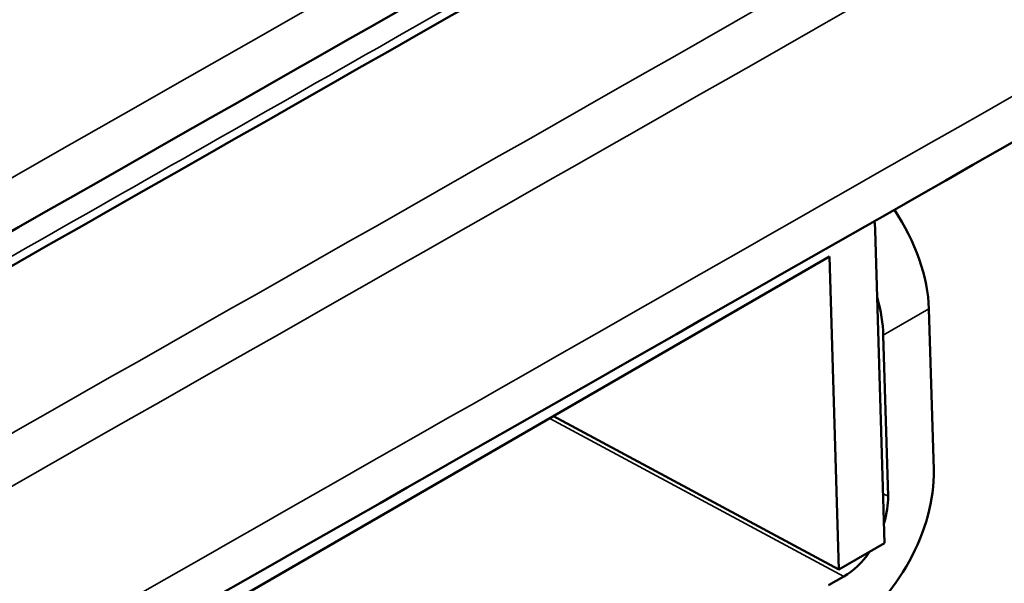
# Model space of a CAD drawing. Header units: millimetres. Extents: x 0 to 14369, y -869 to 2970.
# Tile 505 of 656: x 3638 to 3653, y 1388 to 1396. Entities that reach past the tile are written whole.
import ezdxf

# ---------------------------------------------------------------- set-up
doc = ezdxf.new("R2010")
doc.units = ezdxf.units.MM
doc.header["$LTSCALE"] = 10
doc.layers.add('Sichtbar (ISO)', color=7, linetype='Continuous', lineweight=50)
doc.layers.add('Sichtbar schmal (ISO)', color=7, linetype='Continuous', lineweight=35)

msp = doc.modelspace()

# ---------------------------------------------------------------- linework, layer by layer
at = {"layer": 'Sichtbar (ISO)'}
for p, q in [((3650.814, 1393.681), (3650.816, 1393.68)), ((3651.425, 1388.243), (3651.281, 1393.083)), ((3639.261, 1386.143), (3650.574, 1392.675)), ((3650.574, 1392.675), (3650.718, 1387.834)), ((3652.111, 1391.867), (3652.185, 1389.376)), ((3651.404, 1391.458), (3651.478, 1388.968)), ((3650.718, 1387.834), (3646.3, 1390.207)), ((3651.425, 1388.243), (3650.718, 1387.834)), ((3650.796, 1387.729), (3650.559, 1387.592))]:
    msp.add_line(p, q, dxfattribs=at)
for centre, major_axis, ratio, start_param, end_param in [((-11837.254, 10466.773), (22051.119, 0), 0.57735, 5.48975, 5.493202), ((-11837.254, 10466.404), (-22051.101, 0), 0.57735, 2.348157, 2.351604), ((-11837.254, 10462.435), (22050.881, 0), 0.57735, 5.489741, 5.493198), ((3650.698, 1392.626), (-1, 1.732), 0.57735, 5.152481, 5.15313), ((3650.698, 1392.626), (-1, 1.732), 0.57735, 3.961897, 4.828137), ((3650.574, 1392.675), (-0.473, -0.881), 0.597148, 2.338121, 2.514833), ((3649.991, 1392.217), (1, -1.732), 0.57735, 0.820305, 1.149114), ((3650.771, 1388.559), (-0.946, -1.762), 0.597148, 0.767325, 2.338121), ((3650.771, 1388.559), (0.473, 0.881), 0.597148, 5.020513, 5.47966), ((3650.771, 1388.559), (0.473, 0.881), 0.597148, 3.90894, 4.514218)]:
    msp.add_ellipse(centre, major_axis=major_axis, ratio=ratio, start_param=start_param, end_param=end_param, dxfattribs=at)
for points, knots in [([(3755.258, 1468.152), (3731.687, 1454.543), (3708.063, 1440.963), (3666.134, 1416.962), (3647.85, 1406.531), (3629.534, 1396.117)], [0, 0, 0, 0, 10.000026, 10.000026, 17.708776, 17.708776, 17.708776, 17.708776]), ([(3755.127, 1463.876), (3731.556, 1450.267), (3707.932, 1436.687), (3665.966, 1412.665), (3647.646, 1402.214), (3629.294, 1391.779)], [0, 0, 0, 0, 10.000026, 10.000026, 17.724023, 17.724023, 17.724023, 17.724023])]:
    msp.add_open_spline(points, degree=3, knots=knots, dxfattribs=at)
for points in [[(3689.982, 1422.257), (3669.687, 1410.632), (3649.352, 1399.028), (3628.979, 1387.444)], [(3681.101, 1410.266), (3663.353, 1400.11), (3645.576, 1389.968), (3627.768, 1379.842)], [(3650.692, 1393.611), (3650.692, 1393.61), (3650.691, 1393.609), (3650.69, 1393.608)]]:
    msp.add_open_spline(points, degree=3, dxfattribs=at)
at = {"layer": 'Sichtbar schmal (ISO)'}
for p, q in [((3652.111, 1391.867), (3651.404, 1391.458)), ((3650.796, 1387.729), (3646.243, 1390.174)), ((3651.402, 1389.008), (3651.478, 1388.968))]:
    msp.add_line(p, q, dxfattribs=at)
for centre, major_axis, start_param, end_param in [((3649.518, 1394.577), (0.75, -1.299), 0.320734, 0.323124), ((3639.474, 1388.778), (-0.75, 1.299), 3.581484, 3.582659)]:
    msp.add_ellipse(centre, major_axis=major_axis, ratio=0.57735, start_param=start_param, end_param=end_param, dxfattribs=at)
for points in [[(3629.092, 1393.021), (3671.197, 1416.924), (3713.136, 1440.934), (3754.907, 1465.05)], [(3628.785, 1388.706), (3670.937, 1412.635), (3712.922, 1436.671), (3754.739, 1460.814)], [(3632.067, 1386.617), (3651.717, 1397.777), (3671.331, 1408.961), (3690.909, 1420.168)], [(3632.399, 1385.988), (3652.049, 1397.148), (3671.663, 1408.336), (3691.24, 1419.544)], [(3681.613, 1411.272), (3663.92, 1401.145), (3646.197, 1391.039), (3628.443, 1380.943)]]:
    msp.add_open_spline(points, degree=3, dxfattribs=at)
msp.add_open_spline([(3690.085, 1422.466), (3688.915, 1421.796), (3687.745, 1421.126), (3682.338, 1418.03), (3678.1, 1415.605), (3669.27, 1410.557), (3664.679, 1407.934), (3660.081, 1405.31), (3660.077, 1405.308), (3660.067, 1405.302), (3660.061, 1405.299), (3660.045, 1405.289), (3660.034, 1405.284), (3660.004, 1405.266), (3659.984, 1405.255), (3659.925, 1405.221), (3659.886, 1405.199), (3659.769, 1405.132), (3659.691, 1405.088), (3654.395, 1402.066), (3649.175, 1399.089), (3639.945, 1393.832), (3635.936, 1391.55), (3630.978, 1388.73), (3630.031, 1388.191), (3629.083, 1387.654)], degree=3, knots=[-8.275835, -8.275835, -8.275835, -8.275835, -7.769944, -7.769944, -5.937874, -5.937874, -3.954895, -3.954895, -3.95308, -3.95308, -3.950539, -3.950539, -3.946137, -3.946137, -3.9378, -3.9378, -3.921261, -3.921261, -3.888341, -3.888341, -1.688204, -1.688204, 0, 0, 0.398889, 0.398889, 0.398889, 0.398889], dxfattribs=at)

doc.saveas('drawing.dxf')
